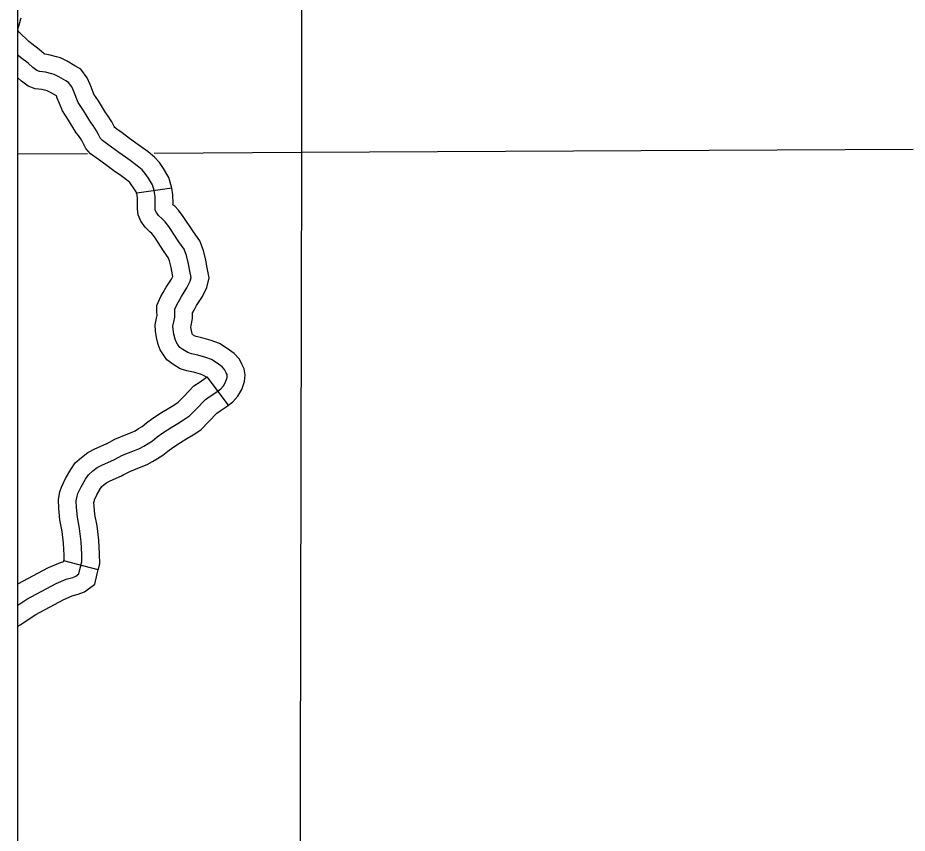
# Model space of a CAD drawing. Extents: x 1377389 to 1380723, y 1168351 to 1170484.
# Drawn here: x 1378340.6 to 1378415.9, y 1169089.4 to 1169158.4 of the extents above; entities that cross this region are included whole.
import ezdxf

# ---------------------------------------------------------------- set-up
doc = ezdxf.new("R2010")
doc.units = 0
doc.layers.add('B_Fill', color=7, linetype='Continuous')
doc.layers.add('B_Text', color=7, linetype='Continuous')

msp = doc.modelspace()

# ---------------------------------------------------------------- linework, layer by layer
at = {"layer": 'B_Fill'}
for p, q in [((1378353.647, 1169143.97), (1378350.677, 1169143.546)), ((1378358.448, 1169125.6), (1378356.638, 1169127.993)), ((1378347.419, 1169111.65), (1378344.518, 1169112.413))]:
    msp.add_line(p, q, dxfattribs=at)
for points in [[(1378364.644, 1169181.143), (1378364.639, 1169147.001)], [(1378340.611, 1169157.323), (1378340.708, 1169157.66), (1378340.87, 1169158.29), (1378340.884, 1169158.381)], [(1378346.928, 1169152.225), (1378346.73, 1169152.724), (1378346.49, 1169153.287), (1378345.941, 1169154.019), (1378345.45, 1169154.321), (1378344.802, 1169154.701), (1378344.218, 1169154.984), (1378343.895, 1169155.076), (1378343.24, 1169155.252), (1378342.895, 1169155.297), (1378342.849, 1169155.333), (1378342.428, 1169155.699), (1378341.789, 1169156.168), (1378341.557, 1169156.38), (1378340.74, 1169157.172), (1378340.611, 1169157.302)], [(1378354.991, 1169130.048), (1378354.575, 1169130.295), (1378354.328, 1169130.48), (1378354.143, 1169130.757), (1378354.02, 1169130.958), (1378353.928, 1169131.189), (1378353.828, 1169131.606), (1378353.764, 1169132.021), (1378353.748, 1169132.277), (1378353.828, 1169132.644), (1378353.907, 1169133.043), (1378353.891, 1169133.538), (1378353.891, 1169133.713), (1378354.067, 1169134.096), (1378354.465, 1169134.798), (1378354.928, 1169135.517), (1378355.199, 1169136.075), (1378355.279, 1169136.394), (1378355.167, 1169136.921), (1378355.055, 1169137.543), (1378354.88, 1169138.246), (1378354.689, 1169138.804), (1378354.242, 1169139.411), (1378353.397, 1169140.703), (1378353.079, 1169141.116), (1378352.845, 1169141.35), (1378352.521, 1169141.656), (1378352.341, 1169141.908), (1378352.251, 1169142.106), (1378352.233, 1169142.268), (1378352.251, 1169142.665), (1378352.233, 1169143.259), (1378352.161, 1169143.763), (1378352.017, 1169144.249), (1378351.676, 1169144.807), (1378351.406, 1169145.203), (1378351.136, 1169145.509), (1378350.722, 1169145.851), (1378350.111, 1169146.301), (1378349.715, 1169146.571), (1378349.175, 1169146.968), (1378348.545, 1169147.436), (1378348.132, 1169147.742), (1378347.772, 1169147.994), (1378347.61, 1169148.174), (1378347.448, 1169148.498), (1378347.286, 1169148.804), (1378346.98, 1169149.272), (1378346.801, 1169149.506), (1378346.171, 1169150.532), (1378345.721, 1169151.199), (1378345.343, 1169152.153), (1378345.182, 1169152.531), (1378344.912, 1169152.891), (1378344.678, 1169153.035), (1378344.095, 1169153.376), (1378343.681, 1169153.577), (1378343.494, 1169153.63), (1378342.946, 1169153.777), (1378342.439, 1169153.844), (1378342.212, 1169153.924), (1378341.891, 1169154.178), (1378341.491, 1169154.526), (1378340.836, 1169155.007), (1378340.611, 1169155.213)], [(1378344.139, 1169151.121), (1378343.956, 1169151.581), (1378343.878, 1169151.765), (1378343.388, 1169152.052), (1378343.144, 1169152.17), (1378343.093, 1169152.185), (1378342.653, 1169152.303), (1378342.087, 1169152.378), (1378341.476, 1169152.593), (1378340.934, 1169153.023), (1378340.611, 1169153.304)], [(1378353.647, 1169143.968), (1378353.631, 1169144.083), (1378353.4, 1169144.864), (1378352.936, 1169145.621), (1378352.593, 1169146.125), (1378352.183, 1169146.59), (1378351.645, 1169147.034), (1378350.978, 1169147.525), (1378350.582, 1169147.796), (1378350.066, 1169148.174), (1378349.439, 1169148.64), (1378349.008, 1169148.959), (1378348.833, 1169149.082), (1378348.782, 1169149.184), (1378348.58, 1169149.566), (1378348.205, 1169150.141), (1378348.038, 1169150.358), (1378347.432, 1169151.345), (1378347.056, 1169151.903), (1378346.928, 1169152.225)], [(1378350.692, 1169143.443), (1378350.635, 1169143.634), (1378350.415, 1169143.993), (1378350.219, 1169144.281), (1378350.089, 1169144.429), (1378349.799, 1169144.668), (1378349.243, 1169145.077), (1378348.848, 1169145.347), (1378348.284, 1169145.761), (1378347.652, 1169146.231), (1378347.255, 1169146.524), (1378346.771, 1169146.863), (1378346.359, 1169147.322), (1378346.114, 1169147.812), (1378345.993, 1169148.042), (1378345.756, 1169148.404), (1378345.563, 1169148.655), (1378344.909, 1169149.72), (1378344.387, 1169150.495), (1378344.139, 1169151.121)], [(1378352.155, 1169146.93), (1378364.639, 1169147.001)], [(1378364.639, 1169147.001), (1378364.398, 1169040.821)], [(1378364.639, 1169147.001), (1378416.408, 1169147.273)], [(1378340.611, 1169146.865), (1378346.506, 1169146.898)], [(1378355.528, 1169133.632), (1378355.749, 1169134.021), (1378356.238, 1169134.78), (1378356.616, 1169135.56), (1378356.818, 1169136.367), (1378356.639, 1169137.209), (1378356.523, 1169137.858), (1378356.32, 1169138.671), (1378356.033, 1169139.508), (1378355.475, 1169140.266), (1378354.621, 1169141.573), (1378354.208, 1169142.108), (1378353.891, 1169142.426), (1378353.748, 1169142.561), (1378353.752, 1169142.653), (1378353.73, 1169143.388), (1378353.647, 1169143.97)], [(1378352.919, 1169135.113), (1378353.182, 1169135.575), (1378353.618, 1169136.253), (1378353.727, 1169136.479), (1378353.695, 1169136.633), (1378353.588, 1169137.229), (1378353.44, 1169137.82), (1378353.344, 1169138.1), (1378353.01, 1169138.555), (1378352.174, 1169139.834), (1378351.95, 1169140.124), (1378351.799, 1169140.275), (1378351.385, 1169140.666), (1378351.036, 1169141.155), (1378350.787, 1169141.704), (1378350.73, 1169142.219), (1378350.75, 1169142.676), (1378350.737, 1169143.13), (1378350.677, 1169143.546)], [(1378356.583, 1169127.951), (1378356.342, 1169128.107), (1378356.071, 1169128.203), (1378355.478, 1169128.375), (1378354.924, 1169128.489), (1378354.364, 1169128.676), (1378353.739, 1169129.046), (1378353.222, 1169129.434), (1378352.88, 1169129.948), (1378352.675, 1169130.281), (1378352.494, 1169130.733), (1378352.354, 1169131.317), (1378352.271, 1169131.86), (1378352.238, 1169132.391), (1378352.359, 1169132.95), (1378352.403, 1169133.167), (1378352.391, 1169133.513), (1378352.391, 1169134.04), (1378352.73, 1169134.78), (1378352.919, 1169135.113)], [(1378358.448, 1169125.6), (1378358.809, 1169125.874), (1378359.23, 1169126.347), (1378359.562, 1169126.907), (1378359.798, 1169127.597), (1378359.86, 1169128.162), (1378359.76, 1169128.665), (1378359.606, 1169128.991), (1378359.364, 1169129.477), (1378358.926, 1169129.949), (1378358.344, 1169130.385), (1378357.675, 1169130.817), (1378356.991, 1169131.06), (1378356.198, 1169131.289), (1378355.704, 1169131.391), (1378355.618, 1169131.42), (1378355.43, 1169131.531), (1378355.407, 1169131.566), (1378355.365, 1169131.634), (1378355.361, 1169131.644), (1378355.301, 1169131.896), (1378355.259, 1169132.167), (1378355.296, 1169132.338), (1378355.412, 1169132.918), (1378355.397, 1169133.398), (1378355.403, 1169133.412), (1378355.528, 1169133.632)], [(1378340.611, 1169108.648), (1378341.375, 1169109.162), (1378343.864, 1169110.499), (1378344.716, 1169110.857), (1378345.262, 1169111.011), (1378345.534, 1169111.113), (1378345.79, 1169111.301), (1378345.875, 1169111.676), (1378346.046, 1169112.324), (1378346.029, 1169112.939), (1378345.978, 1169114.031), (1378345.841, 1169115.14), (1378345.654, 1169116.112), (1378345.568, 1169116.931), (1378345.551, 1169117.477), (1378345.637, 1169117.886), (1378345.705, 1169118.125), (1378345.978, 1169118.688), (1378346.353, 1169119.337), (1378346.608, 1169119.695), (1378346.966, 1169120.019), (1378347.341, 1169120.309), (1378347.785, 1169120.531), (1378348.739, 1169120.957), (1378349.472, 1169121.35), (1378350.495, 1169121.759), (1378350.921, 1169121.93), (1378351.279, 1169122.118), (1378351.637, 1169122.339), (1378352.012, 1169122.578), (1378352.404, 1169122.902), (1378352.899, 1169123.244), (1378353.58, 1169123.704), (1378354.16, 1169124.046), (1378354.637, 1169124.336), (1378355.149, 1169124.677), (1378355.711, 1169125.24), (1378356.492, 1169126.063), (1378356.898, 1169126.337), (1378357.361, 1169126.659), (1378357.786, 1169126.98), (1378358.013, 1169127.236), (1378358.193, 1169127.539), (1378358.325, 1169127.926), (1378358.344, 1169128.097), (1378358.325, 1169128.191), (1378358.257, 1169128.337), (1378358.118, 1169128.614), (1378357.918, 1169128.83), (1378357.486, 1169129.154), (1378357.009, 1169129.462), (1378356.531, 1169129.632), (1378355.838, 1169129.832), (1378355.314, 1169129.94), (1378354.991, 1169130.048)], [(1378348.113, 1169122.324), (1378348.838, 1169122.712), (1378349.938, 1169123.152), (1378350.293, 1169123.294), (1378350.535, 1169123.421), (1378350.839, 1169123.61), (1378351.128, 1169123.794), (1378351.499, 1169124.1), (1378352.053, 1169124.482), (1378352.779, 1169124.973), (1378353.39, 1169125.333), (1378353.831, 1169125.601), (1378354.193, 1169125.842), (1378354.636, 1169126.286), (1378355.516, 1169127.214), (1378356.051, 1169127.575), (1378356.481, 1169127.874), (1378356.638, 1169127.993)], [(1378349.529, 1169119.679), (1378350.107, 1169119.988), (1378351.053, 1169120.367), (1378351.55, 1169120.566), (1378352.023, 1169120.814), (1378352.435, 1169121.069), (1378352.896, 1169121.363), (1378353.31, 1169121.705), (1378353.745, 1169122.005), (1378354.382, 1169122.435), (1378354.93, 1169122.758), (1378355.444, 1169123.07), (1378356.105, 1169123.512), (1378356.786, 1169124.194), (1378357.467, 1169124.912), (1378357.745, 1169125.1), (1378358.242, 1169125.444), (1378358.447, 1169125.6)], [(1378344.518, 1169112.413), (1378344.54, 1169112.498), (1378344.53, 1169112.883), (1378344.482, 1169113.904), (1378344.359, 1169114.906), (1378344.168, 1169115.892), (1378344.071, 1169116.83), (1378344.047, 1169117.608), (1378344.179, 1169118.246), (1378344.298, 1169118.662), (1378344.652, 1169119.392), (1378345.09, 1169120.15), (1378345.481, 1169120.698), (1378346.003, 1169121.17), (1378346.539, 1169121.585), (1378347.143, 1169121.887), (1378348.078, 1169122.305), (1378348.113, 1169122.324)], [(1378347.419, 1169111.65), (1378347.551, 1169112.151), (1378347.528, 1169112.995), (1378347.473, 1169114.157), (1378347.324, 1169115.373), (1378347.139, 1169116.332), (1378347.066, 1169117.032), (1378347.056, 1169117.346), (1378347.094, 1169117.527), (1378347.111, 1169117.588), (1378347.304, 1169117.985), (1378347.615, 1169118.524), (1378347.735, 1169118.692), (1378347.93, 1169118.868), (1378348.143, 1169119.033), (1378348.426, 1169119.175), (1378349.4, 1169119.61), (1378349.529, 1169119.679)], [(1378340.611, 1169110.454), (1378343.217, 1169111.854), (1378344.22, 1169112.276), (1378344.503, 1169112.355), (1378344.518, 1169112.413)], [(1378340.611, 1169106.877), (1378340.823, 1169106.983), (1378342.151, 1169107.875), (1378344.511, 1169109.144), (1378345.212, 1169109.438), (1378345.729, 1169109.584), (1378346.255, 1169109.781), (1378347.129, 1169110.423), (1378347.332, 1169111.319), (1378347.419, 1169111.65)]]:
    msp.add_lwpolyline(points, dxfattribs=at)
at = {"layer": 'B_Text'}
msp.add_lwpolyline([(1378340.611, 1169579.427), (1379848.033, 1169579.427), (1379848.033, 1168702.096), (1378340.611, 1168702.096)], close=True, dxfattribs=at)

doc.saveas('drawing.dxf')
